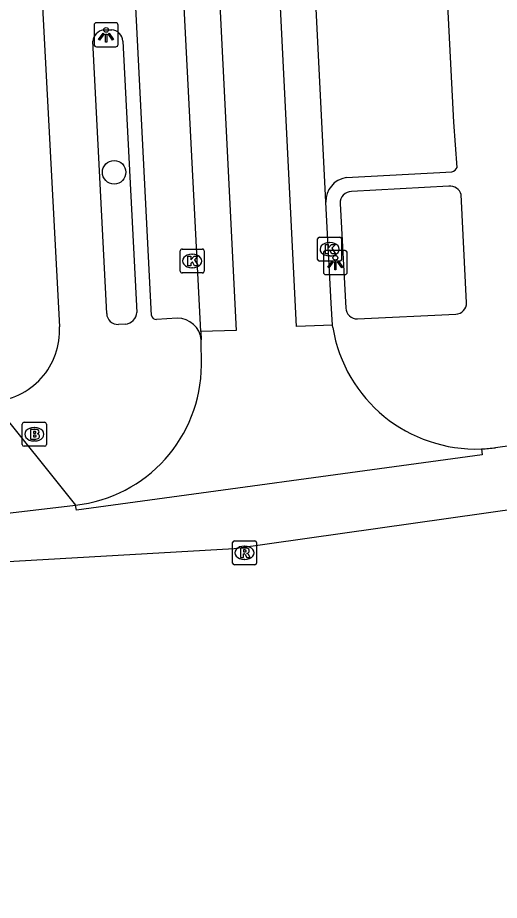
# Model space of a CAD drawing. Extents: x 160557 to 161245, y 385330 to 386505.
# Drawn here: x 161148.57 to 161168.64, y 385334.44 to 385371.23 of the extents above; entities that cross this region are included whole.
import ezdxf

# ---------------------------------------------------------------- set-up
doc = ezdxf.new("R2010")
doc.units = 0
for name, color, linetype in [('IMGEO_Boom', 7, 'Continuous'), ('IMGEO_Brandkraan', 7, 'Continuous'), ('IMGEO_Fietspad_gesloten', 7, 'Continuous'), ('IMGEO_Kolk', 7, 'Continuous'), ('IMGEO_Lichtpunt', 7, 'Continuous'), ('IMGEO_Rijbaan_lokaal_gesloten', 7, 'Continuous'), ('IMGEO_Rijbaan_lokaal_open', 7, 'Continuous'), ('IMGEO_Rioolput', 7, 'Continuous'), ('IMGEO_Voetpad_open', 7, 'Continuous')]:
    doc.layers.add(name, color=color, linetype=linetype)

msp = doc.modelspace()

# ---------------------------------------------------------------- linework, layer by layer
at = {"layer": 'IMGEO_Boom'}
msp.add_circle((161152.589, 385364.785), 0.489, dxfattribs=at)
at = {"layer": 'IMGEO_Brandkraan'}
for p, q in [((161148.839, 385354.365), (161149.691, 385354.365)), ((161148.764, 385353.439), (161148.764, 385354.291)), ((161149.252, 385354.145), (161149.277, 385354.145)), ((161149.765, 385354.291), (161149.765, 385353.439)), ((161149.691, 385353.365), (161148.839, 385353.365)), ((161149.275, 385353.585), (161149.25, 385353.585))]:
    msp.add_line(p, q, dxfattribs=at)
for points in [[(161148.839, 385354.365), (161149.691, 385354.365)], [(161148.764, 385353.439), (161148.764, 385354.291)], [(161149.112, 385354.065), (161149.112, 385353.665), (161149.325, 385353.665)], [(161149.343, 385354.065), (161149.112, 385354.065)], [(161149.291, 385353.984), (161149.237, 385353.984), (161149.237, 385353.908)], [(161149.765, 385354.291), (161149.765, 385353.439)], [(161149.237, 385353.908), (161149.29, 385353.908)], [(161149.299, 385353.832), (161149.237, 385353.832), (161149.237, 385353.751)], [(161149.237, 385353.751), (161149.299, 385353.751)], [(161149.691, 385353.365), (161148.839, 385353.365)]]:
    msp.add_lwpolyline(points, dxfattribs=at)
for centre, radius, start, end in [((161148.841, 385354.289), 0.0765, 91.552, 178.448), ((161148.841, 385354.289), 0.0765, 91.552, 178.448), ((161149.689, 385354.289), 0.0765, 1.552, 88.448), ((161149.689, 385354.289), 0.0765, 1.552, 88.448), ((161149.292, 385353.946), 0.0379, 267.8285, 90.9355), ((161149.347, 385353.92), 0.145, 59.4692, 91.5367), ((161149.372, 385353.967), 0.0922, 285.5137, 58.1501), ((161149.3, 385353.791), 0.0404, 269.8759, 90.5077), ((161149.331, 385353.916), 0.251, 268.6676, 293.5347), ((161149.377, 385353.775), 0.105, 301.3115, 78.989), ((161148.841, 385353.441), 0.0765, 181.552, 268.448), ((161148.841, 385353.441), 0.0765, 181.552, 268.448), ((161149.689, 385353.441), 0.0765, 271.552, 358.448), ((161149.689, 385353.441), 0.0765, 271.552, 358.448)]:
    msp.add_arc(centre, radius, start, end, dxfattribs=at)
for centre, major_axis, ratio, start_param, end_param in [((161149.251, 385353.865), (-0.387, 0.002), 0.722429, 4.712389, 7.853982), ((161149.276, 385353.865), (-0.39, 0.002), 0.717154, 1.570796, 4.712389)]:
    msp.add_ellipse(centre, major_axis=major_axis, ratio=ratio, start_param=start_param, end_param=end_param, dxfattribs=at)
at = {"layer": 'IMGEO_Fietspad_gesloten'}
for points in [[(161169.765, 385353.482), (161168.477, 385353.305)], [(161143.272, 385350.151), (161145.316, 385350.247), (161150.976, 385350.908)]]:
    msp.add_lwpolyline(points, dxfattribs=at)
msp.add_arc((161167.613, 385359.819), 6.571, 272.447, 277.5519, dxfattribs=at)
at = {"layer": 'IMGEO_Kolk'}
for p, q in [((161161.142, 385362.079), (161161.994, 385362.079)), ((161161.067, 385361.153), (161161.067, 385362.005)), ((161161.555, 385361.859), (161161.58, 385361.859)), ((161162.068, 385362.005), (161162.068, 385361.153)), ((161155.343, 385360.661), (161155.343, 385361.513)), ((161155.418, 385361.587), (161156.27, 385361.587)), ((161155.831, 385361.367), (161155.856, 385361.367)), ((161156.344, 385361.513), (161156.344, 385360.661)), ((161161.994, 385361.079), (161161.142, 385361.079)), ((161161.578, 385361.299), (161161.553, 385361.299)), ((161155.854, 385360.807), (161155.829, 385360.807)), ((161156.27, 385360.587), (161155.418, 385360.587))]:
    msp.add_line(p, q, dxfattribs=at)
for points in [[(161161.142, 385362.079), (161161.994, 385362.079)], [(161161.067, 385361.153), (161161.067, 385362.005)], [(161161.388, 385361.779), (161161.511, 385361.779), (161161.511, 385361.628), (161161.641, 385361.779), (161161.805, 385361.779), (161161.659, 385361.628), (161161.812, 385361.379), (161161.66, 385361.379), (161161.575, 385361.543), (161161.511, 385361.476), (161161.511, 385361.379), (161161.388, 385361.379), (161161.388, 385361.779)], [(161162.068, 385362.005), (161162.068, 385361.153)], [(161155.343, 385360.661), (161155.343, 385361.513)], [(161155.418, 385361.587), (161156.27, 385361.587)], [(161156.344, 385361.513), (161156.344, 385360.661)], [(161155.664, 385361.287), (161155.787, 385361.287), (161155.787, 385361.136), (161155.917, 385361.287), (161156.081, 385361.287), (161155.935, 385361.136), (161156.088, 385360.887), (161155.936, 385360.887), (161155.851, 385361.051), (161155.787, 385360.984), (161155.787, 385360.887), (161155.664, 385360.887), (161155.664, 385361.287)], [(161161.994, 385361.079), (161161.142, 385361.079)], [(161156.27, 385360.587), (161155.418, 385360.587)]]:
    msp.add_lwpolyline(points, dxfattribs=at)
for centre, start, end in [((161161.144, 385362.003), 91.552, 178.448), ((161161.144, 385362.003), 91.552, 178.448), ((161161.992, 385362.003), 1.552, 88.448), ((161161.992, 385362.003), 1.552, 88.448), ((161155.42, 385361.511), 91.552, 178.448), ((161155.42, 385361.511), 91.552, 178.448), ((161156.268, 385361.511), 1.552, 88.448), ((161156.268, 385361.511), 1.552, 88.448), ((161161.144, 385361.155), 181.552, 268.448), ((161161.144, 385361.155), 181.552, 268.448), ((161161.992, 385361.155), 271.552, 358.448), ((161161.992, 385361.155), 271.552, 358.448), ((161155.42, 385360.663), 181.552, 268.448), ((161155.42, 385360.663), 181.552, 268.448), ((161156.268, 385360.663), 271.552, 358.448), ((161156.268, 385360.663), 271.552, 358.448)]:
    msp.add_arc(centre, 0.0765, start, end, dxfattribs=at)
for centre, major_axis, ratio, start_param, end_param in [((161161.554, 385361.579), (-0.387, 0.002), 0.722429, 4.712389, 7.853982), ((161161.579, 385361.579), (-0.39, 0.002), 0.717154, 1.570796, 4.712389), ((161155.83, 385361.087), (-0.387, 0.002), 0.722429, 4.712389, 7.853982), ((161155.855, 385361.087), (-0.39, 0.002), 0.717154, 1.570796, 4.712389)]:
    msp.add_ellipse(centre, major_axis=major_axis, ratio=ratio, start_param=start_param, end_param=end_param, dxfattribs=at)
at = {"layer": 'IMGEO_Lichtpunt'}
for p, q in [((161151.756, 385370.921), (161151.756, 385370.114)), ((161151.756, 385370.921), (161151.756, 385370.114)), ((161152.658, 385371.016), (161151.85, 385371.016)), ((161152.658, 385371.016), (161151.85, 385371.016)), ((161152.752, 385370.114), (161152.752, 385370.921)), ((161152.752, 385370.114), (161152.752, 385370.921)), ((161151.85, 385370.02), (161152.658, 385370.02)), ((161151.85, 385370.02), (161152.658, 385370.02)), ((161161.307, 385361.423), (161161.307, 385360.616)), ((161161.307, 385361.423), (161161.307, 385360.616)), ((161162.209, 385361.518), (161161.401, 385361.518)), ((161162.209, 385361.518), (161161.401, 385361.518)), ((161162.303, 385360.616), (161162.303, 385361.423)), ((161162.303, 385360.616), (161162.303, 385361.423)), ((161161.401, 385360.522), (161162.209, 385360.522)), ((161161.401, 385360.522), (161162.209, 385360.522))]:
    msp.add_line(p, q, dxfattribs=at)
for points in [[(161152.13, 385370.585), (161152.169, 385370.557), (161151.981, 385370.295), (161151.943, 385370.322), (161152.13, 385370.585)], [(161152.232, 385370.537), (161152.279, 385370.537), (161152.279, 385370.215), (161152.232, 385370.215), (161152.232, 385370.537)], [(161152.342, 385370.557), (161152.38, 385370.584), (161152.567, 385370.322), (161152.528, 385370.294), (161152.342, 385370.557)], [(161161.681, 385361.087), (161161.72, 385361.059), (161161.532, 385360.797), (161161.494, 385360.824), (161161.681, 385361.087)], [(161161.783, 385361.039), (161161.83, 385361.039), (161161.83, 385360.717), (161161.783, 385360.717), (161161.783, 385361.039)], [(161161.893, 385361.059), (161161.931, 385361.086), (161162.118, 385360.824), (161162.079, 385360.796), (161161.893, 385361.059)]]:
    msp.add_lwpolyline(points, dxfattribs=at)
for centre in [(161152.255, 385370.719), (161161.806, 385361.221)]:
    msp.add_circle(centre, 0.0994, dxfattribs=at)
for centre, start, end in [((161151.85, 385370.921), 90, 180), ((161151.85, 385370.921), 90, 180), ((161152.658, 385370.921), 0, 90), ((161152.658, 385370.921), 0, 90), ((161151.85, 385370.114), 180, 270), ((161151.85, 385370.114), 180, 270), ((161152.658, 385370.114), 270, 0), ((161152.658, 385370.114), 270, 360), ((161161.401, 385361.423), 90, 180), ((161161.401, 385361.423), 90, 180), ((161162.209, 385361.423), 0, 90), ((161162.209, 385361.423), 0, 90), ((161161.401, 385360.616), 180, 270), ((161161.401, 385360.616), 180, 270), ((161162.209, 385360.616), 270, 0), ((161162.209, 385360.616), 270, 360)]:
    msp.add_arc(centre, 0.0946, start, end, dxfattribs=at)
at = {"layer": 'IMGEO_Rijbaan_lokaal_gesloten'}
for points in [[(161161.693, 385358.418), (161160.185, 385358.351), (161158.397, 385394.124)], [(161161.407, 385363.545), (161159.921, 385393.326)], [(161156.002, 385391.468), (161157.675, 385358.191), (161156.199, 385358.15)], [(161156.199, 385358.15), (161154.637, 385388.729)], [(161161.693, 385358.418), (161161.635, 385359.326), (161161.407, 385363.545)], [(161179.212, 385352.808), (161177.568, 385352.385), (161171.027, 385350.994), (161157.592, 385349.093), (161141.871, 385348.183), (161034.402, 385342.87), (160939.068, 385337.926), (160868.279, 385334.438)]]:
    msp.add_lwpolyline(points, dxfattribs=at)
at = {"layer": 'IMGEO_Rijbaan_lokaal_open'}
for points in [[(161161.7, 385358.31), (161161.693, 385358.418)], [(161156.199, 385358.15), (161156.217, 385357.797)], [(161156.225, 385356.742), (161156.217, 385357.797)], [(161167.894, 385353.254), (161167.924, 385353.004), (161151.021, 385350.7), (161150.976, 385350.908)]]:
    msp.add_lwpolyline(points, dxfattribs=at)
for centre, radius, start, end in [((161167.661, 385359.29), 6.041, 189.3373, 272.215), ((161150.321, 385356.776), 5.904, 276.3684, 359.6745)]:
    msp.add_arc(centre, radius, start, end, dxfattribs=at)
at = {"layer": 'IMGEO_Rioolput'}
for p, q in [((161157.523, 385348.497), (161157.523, 385349.349)), ((161157.598, 385349.423), (161158.45, 385349.423)), ((161158.011, 385349.203), (161158.036, 385349.203)), ((161158.524, 385349.349), (161158.524, 385348.497)), ((161158.034, 385348.643), (161158.009, 385348.643)), ((161158.45, 385348.423), (161157.598, 385348.423))]:
    msp.add_line(p, q, dxfattribs=at)
for points in [[(161157.523, 385348.497), (161157.523, 385349.349)], [(161157.598, 385349.423), (161158.45, 385349.423)], [(161158.524, 385349.349), (161158.524, 385348.497)], [(161158.112, 385349.121), (161157.86, 385349.123), (161157.86, 385348.723)], [(161157.86, 385348.723), (161157.984, 385348.723), (161157.984, 385348.885), (161157.995, 385348.885)], [(161158.038, 385349.042), (161157.984, 385349.042), (161157.984, 385348.961)], [(161157.984, 385348.961), (161158.036, 385348.961)], [(161158.042, 385348.856), (161158.113, 385348.723), (161158.253, 385348.723), (161158.188, 385348.849)], [(161158.45, 385348.423), (161157.598, 385348.423)]]:
    msp.add_lwpolyline(points, dxfattribs=at)
for centre, radius, start, end in [((161157.6, 385349.347), 0.0765, 91.552, 178.448), ((161157.6, 385349.347), 0.0765, 91.552, 178.448), ((161158.448, 385349.347), 0.0765, 1.552, 88.448), ((161158.448, 385349.347), 0.0765, 1.552, 88.448), ((161157.994, 385348.832), 0.0533, 26.0293, 88.6989), ((161158.02, 385349.15), 0.19, 274.7715, 282.9687), ((161158.044, 385348.946), 0.0964, 77.0061, 93.1865), ((161158.058, 385349.003), 0.0378, 276.6634, 79.6772), ((161158.111, 385349.011), 0.109, 350.3612, 89.416), ((161158.109, 385349.011), 0.112, 277.5842, 350.9817), ((161158.093, 385348.796), 0.108, 29.5134, 73.7905), ((161157.6, 385348.499), 0.0765, 181.552, 268.448), ((161157.6, 385348.499), 0.0765, 181.552, 268.448), ((161158.448, 385348.499), 0.0765, 271.552, 358.448), ((161158.448, 385348.499), 0.0765, 271.552, 358.448)]:
    msp.add_arc(centre, radius, start, end, dxfattribs=at)
for centre, major_axis, ratio, start_param, end_param in [((161158.01, 385348.923), (-0.387, 0.002), 0.722429, 4.712389, 7.853982), ((161158.035, 385348.923), (-0.39, 0.002), 0.717154, 1.570796, 4.712389)]:
    msp.add_ellipse(centre, major_axis=major_axis, ratio=ratio, start_param=start_param, end_param=end_param, dxfattribs=at)
at = {"layer": 'IMGEO_Voetpad_open'}
for points in [[(161147.18, 385409.927), (161147.997, 385402.036), (161150.308, 385358.346)], [(161154.145, 385358.81), (161152.637, 385388.62)], [(161166.876, 385364.988), (161166.744, 385366.879), (161166.114, 385379.088)], [(161152.141, 385370.722), (161152.488, 385370.726)], [(161152.281, 385358.897), (161151.703, 385370.246)], [(161152.952, 385370.251), (161153.537, 385358.946)], [(161162.252, 385364.564), (161166.665, 385364.806)], [(161166.537, 385364.205), (161162.478, 385363.977)], [(161167.271, 385359.35), (161167.043, 385363.855)], [(161162.005, 385363.482), (161162.246, 385359.126)], [(161162.726, 385358.672), (161166.821, 385358.866)], [(161153.059, 385358.454), (161152.768, 385358.444)], [(161155.217, 385358.7), (161154.352, 385358.651)], [(161147.502, 385355.224), (161150.976, 385350.908)]]:
    msp.add_lwpolyline(points, dxfattribs=at)
for centre, radius, start, end in [((161152.232, 385370.199), 0.531, 99.848, 174.9135), ((161152.445, 385370.22), 0.508, 3.4888, 85.1688), ((161166.584, 385365.113), 0.317, 284.7397, 336.8197), ((161162.414, 385363.569), 1.008, 99.2736, 181.3924), ((161162.47, 385363.512), 0.465, 88.9566, 183.6473), ((161166.58, 385363.726), 0.481, 15.5657, 95.0911), ((161162.709, 385359.135), 0.463, 181.0897, 272.0994), ((161166.785, 385359.35), 0.486, 274.2269, 359.9426), ((161152.743, 385358.905), 0.462, 181.0272, 273.1158), ((161153.005, 385358.985), 0.533, 275.7961, 355.8577), ((161154.352, 385358.865), 0.214, 194.9754, 269.9677), ((161155.233, 385357.712), 0.988, 4.9163, 90.9196), ((161147.348, 385358.184), 2.964, 272.9757, 3.127)]:
    msp.add_arc(centre, radius, start, end, dxfattribs=at)

doc.saveas('drawing.dxf')
